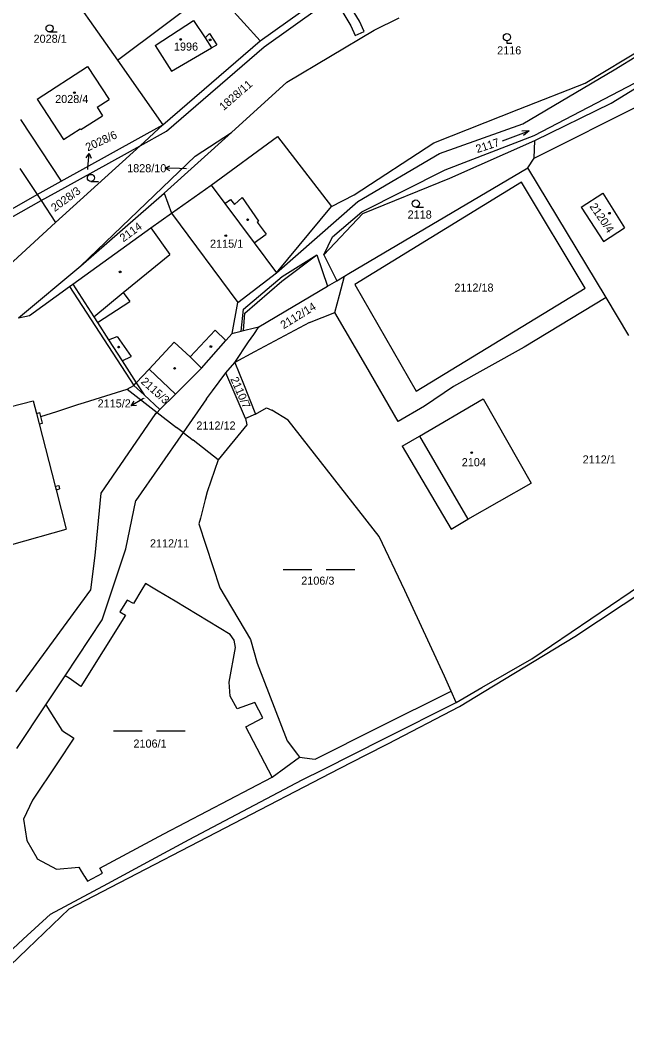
# Model space of a CAD drawing. Extents: x -785744 to -782822, y -1067550 to -1063910.
# Drawn here: x -783123.9 to -782996.8, y -1064824.1 to -1064610.3 of the extents above; entities that cross this region are included whole.
import ezdxf

# ---------------------------------------------------------------- set-up
doc = ezdxf.new("R2010")
doc.units = 0
for name, color, linetype in [('Hranice kat_území', 7, 'Continuous'), ('Hranice parcel', 7, 'Continuous'), ('Parcelní čísla', 7, 'Continuous'), ('Pop_ČP_popisy', 7, 'Continuous'), ('Vnitřní kresba', 7, 'Continuous'), ('Věcná břemena k části', 7, 'Continuous'), ('Značky budov', 7, 'Continuous'), ('Značky kultur', 7, 'Continuous')]:
    doc.layers.add(name, color=color, linetype=linetype)

msp = doc.modelspace()

# ---------------------------------------------------------------- linework, layer by layer
at = {"layer": 'Hranice kat_území'}
msp.add_lwpolyline([(-783142.24, -1064824.06), (-783122.42, -1064805.03), (-783113.65, -1064796.61), (-783104.96, -1064792.1), (-783056.99, -1064767.19), (-783051.4, -1064764.31), (-783046.91, -1064762), (-783031.85, -1064754.23), (-783026.68, -1064751.08), (-783007.7, -1064739.52), (-782972.29, -1064716.08), (-782958.6, -1064706.39), (-782953.56, -1064702.82), (-782909.93, -1064674.36), (-782918.46, -1064666.13), (-782944.87, -1064641.6), (-782969.86, -1064620.38), (-782972.14, -1064617.04), (-782972.85, -1064615.72), (-782973.71, -1064614.12), (-782974.81, -1064612.08), (-782976.46, -1064609.03)], dxfattribs=at)
at = {"layer": 'Hranice parcel'}
for p, q in [((-783001.14, -1064668.46), (-783017.56, -1064641.23)), ((-783055.95, -1064663.96), (-783055.02, -1064663.41)), ((-783057.6, -1064664.93), (-783055.95, -1064663.96)), ((-783057.02, -1064667.94), (-783055.95, -1064663.96)), ((-783057.99, -1064671.55), (-783057.02, -1064667.94)), ((-783001.14, -1064668.46), (-783018.3, -1064678.84)), ((-782996.36, -1064676.39), (-783001.14, -1064668.46)), ((-783063.3, -1064673.69), (-783057.99, -1064671.55)), ((-783051.48, -1064682.71), (-783057.99, -1064671.55)), ((-783063.3, -1064673.69), (-783074.82, -1064679.84)), ((-783074.82, -1064679.84), (-783078.98, -1064682.06)), ((-783018.3, -1064678.84), (-783033.12, -1064687.12)), ((-783044.74, -1064694.41), (-783051.48, -1064682.71)), ((-783076.71, -1064693.79), (-783080.81, -1064684.25)), ((-783101.55, -1064687.66), (-783100.12, -1064686.85)), ((-783033.12, -1064687.12), (-783039.19, -1064691.25)), ((-783110.44, -1064690.42), (-783101.55, -1064687.66)), ((-783101.55, -1064687.66), (-783095.26, -1064692.52)), ((-783116.23, -1064692.37), (-783111.88, -1064690.87)), ((-783111.88, -1064690.87), (-783110.44, -1064690.42)), ((-783084.86, -1064689.66), (-783089.8, -1064696.74)), ((-783039.19, -1064691.25), (-783044.74, -1064694.41)), ((-783119.63, -1064693.42), (-783119.85, -1064692.56)), ((-783119.63, -1064693.42), (-783116.23, -1064692.37)), ((-783119.28, -1064694.79), (-783119.63, -1064693.42)), ((-783095.48, -1064692.74), (-783095.26, -1064692.52)), ((-783095.26, -1064692.52), (-783094.68, -1064691.95)), ((-783074.6, -1064692.91), (-783076.71, -1064693.79)), ((-783067.79, -1064694.16), (-783071.18, -1064692.09)), ((-783076.43, -1064695.13), (-783082.42, -1064702.45)), ((-783076.71, -1064693.79), (-783076.43, -1064695.13)), ((-783048.68, -1064718.53), (-783067.79, -1064694.16)), ((-783089.8, -1064696.74), (-783099.73, -1064710.98)), ((-783089.8, -1064696.74), (-783087.69, -1064698.38)), ((-783082.42, -1064702.45), (-783087.69, -1064698.38)), ((-783082.42, -1064702.45), (-783084.72, -1064709.18)), ((-783085.14, -1064710.81), (-783086.16, -1064714.72)), ((-783084.72, -1064709.18), (-783085.14, -1064710.81)), ((-783086.16, -1064714.72), (-783086.46, -1064715.9)), ((-783016.69, -1064744.2), (-782973.16, -1064714.58)), ((-783086.46, -1064715.9), (-783082.07, -1064729.32)), ((-783043.31, -1064729.87), (-783048.68, -1064718.53)), ((-783098.44, -1064729.68), (-783100.21, -1064732.63)), ((-783097.69, -1064728.43), (-783098.44, -1064729.68)), ((-783096.1, -1064729.37), (-783097.69, -1064728.43)), ((-783094.99, -1064730.02), (-783096.1, -1064729.37)), ((-783091.45, -1064732.1), (-783094.99, -1064730.02)), ((-783082.07, -1064729.32), (-783075.65, -1064740.15)), ((-783035.02, -1064747.87), (-783043.31, -1064729.87)), ((-783101.53, -1064731.88), (-783103.06, -1064734.37)), ((-783100.21, -1064732.63), (-783101.53, -1064731.88)), ((-783079.96, -1064739.08), (-783091.45, -1064732.1)), ((-783103.06, -1064734.37), (-783101.86, -1064735.08)), ((-783114.53, -1064747.75), (-783106.74, -1064736.02)), ((-783101.86, -1064735.08), (-783111.22, -1064749.98)), ((-783079.08, -1064740.27), (-783079.96, -1064739.08)), ((-783078.84, -1064741.8), (-783079.08, -1064740.27)), ((-783075.65, -1064740.15), (-783074.24, -1064745.14)), ((-783080.12, -1064749.11), (-783078.84, -1064741.8)), ((-783027.14, -1064750.2), (-783016.69, -1064744.2)), ((-783074.24, -1064745.14), (-783068.01, -1064761.42)), ((-783118.59, -1064753.86), (-783114.53, -1064747.75)), ((-783113.67, -1064748.28), (-783114.53, -1064747.75)), ((-783111.22, -1064749.98), (-783113.67, -1064748.28)), ((-783079.93, -1064752.02), (-783080.12, -1064749.11)), ((-783033.63, -1064750.98), (-783035.02, -1064747.87)), ((-783048.89, -1064758.64), (-783033.63, -1064750.98)), ((-783032.58, -1064753.33), (-783033.63, -1064750.98)), ((-783032.58, -1064753.33), (-783027.14, -1064750.2)), ((-783078.47, -1064754.72), (-783079.93, -1064752.02)), ((-783074.75, -1064753.38), (-783078.47, -1064754.72)), ((-783073.07, -1064756.56), (-783074.75, -1064753.38)), ((-783047.56, -1064760.89), (-783032.58, -1064753.33)), ((-783124.67, -1064763.02), (-783118.59, -1064753.86)), ((-783118.59, -1064753.86), (-783115.24, -1064759.14)), ((-783076.67, -1064758.47), (-783073.07, -1064756.56)), ((-783115.24, -1064759.14), (-783114.63, -1064759.55)), ((-783114.63, -1064759.55), (-783113.41, -1064760.37)), ((-783071.88, -1064767.55), (-783076.67, -1064758.47)), ((-783062.12, -1064765.28), (-783048.89, -1064758.64)), ((-783112.68, -1064760.86), (-783116.1, -1064765.99)), ((-783113.41, -1064760.37), (-783112.68, -1064760.86)), ((-783068.01, -1064761.42), (-783065.81, -1064764.28)), ((-783060.42, -1064767.38), (-783047.56, -1064760.89)), ((-783065.81, -1064764.28), (-783065.38, -1064764.83)), ((-783116.1, -1064765.99), (-783121.35, -1064773.87)), ((-783071.12, -1064768.99), (-783065.38, -1064764.83)), ((-783065.38, -1064764.83), (-783062.72, -1064765.2)), ((-783062.72, -1064765.2), (-783062.12, -1064765.28)), ((-783071.12, -1064768.99), (-783071.88, -1064767.55)), ((-783064.82, -1064769.6), (-783060.42, -1064767.38)), ((-783093.82, -1064780.93), (-783071.12, -1064768.99)), ((-783088.53, -1064782.06), (-783064.82, -1064769.6)), ((-783121.35, -1064773.87), (-783123.25, -1064777.81)), ((-783123.25, -1064777.81), (-783122.58, -1064782.28)), ((-783107.24, -1064788.1), (-783093.82, -1064780.93)), ((-783122.58, -1064782.28), (-783120.47, -1064785.95)), ((-783096.43, -1064786.35), (-783088.53, -1064782.06)), ((-783120.47, -1064785.95), (-783120.35, -1064786.16)), ((-783120.35, -1064786.16), (-783116.34, -1064788.32)), ((-783105.59, -1064791.31), (-783096.43, -1064786.35)), ((-783116.34, -1064788.32), (-783111.67, -1064787.92)), ((-783111.67, -1064787.92), (-783111.16, -1064788.73)), ((-783111.16, -1064788.73), (-783110.47, -1064789.84)), ((-783110.47, -1064789.84), (-783110.39, -1064789.95)), ((-783110.39, -1064789.95), (-783109.8, -1064790.81)), ((-783109.8, -1064790.81), (-783106.69, -1064789.18)), ((-783107.15, -1064788.27), (-783107.24, -1064788.1)), ((-783106.69, -1064789.18), (-783107.15, -1064788.27)), ((-783108.58, -1064792.91), (-783105.59, -1064791.31)), ((-783117.57, -1064797.73), (-783108.58, -1064792.91)), ((-783123.32, -1064803.02), (-783117.57, -1064797.73)), ((-783131.16, -1064810.23), (-783123.32, -1064803.02))]:
    msp.add_line(p, q, dxfattribs=at)
for points in [[(-783116.49, -1064600.25), (-783103.53, -1064618.67)], [(-783103.53, -1064618.67), (-783083.58, -1064603.66)], [(-783080.5, -1064607.06), (-783073.66, -1064614.61)], [(-783073.66, -1064614.61), (-783062.04, -1064606.32)], [(-783072.78, -1064615.84), (-783061.16, -1064607.55)], [(-783049.76, -1064612.35), (-783044.48, -1064609.81)], [(-783068.03, -1064623.28), (-783049.76, -1064612.35)], [(-783094.01, -1064632.23), (-783073.66, -1064614.61)], [(-783093.28, -1064633.55), (-783072.78, -1064615.84)], [(-783005.48, -1064623.46), (-782993.01, -1064615.96)], [(-783103.53, -1064618.67), (-783094.01, -1064632.23)], [(-783120.37, -1064626.83), (-783109.81, -1064619.96)], [(-783109.81, -1064619.96), (-783105.31, -1064626.88)], [(-783000.07, -1064627.66), (-782991.51, -1064622.43)], [(-783079.64, -1064633.8), (-783068.03, -1064623.28)], [(-783019.4, -1064628.95), (-783005.48, -1064623.46)], [(-783120.37, -1064626.83), (-783114.89, -1064635.26)], [(-783107.83, -1064628.52), (-783105.31, -1064626.88)], [(-783107.83, -1064628.52), (-783106.69, -1064630.32)], [(-783037.26, -1064635.96), (-783019.4, -1064628.95)], [(-783016.2, -1064639.24), (-782993.09, -1064627.59)], [(-783016.06, -1064635.48), (-783000.07, -1064627.66)], [(-783123.9, -1064631.09), (-783115.33, -1064644.01)], [(-783111.26, -1064633.17), (-783106.69, -1064630.32)], [(-783115.33, -1064644.01), (-783094.01, -1064632.23)], [(-783114.89, -1064635.26), (-783111.34, -1064633.04)], [(-783111.34, -1064633.04), (-783111.26, -1064633.17)], [(-783098.81, -1064636.6), (-783094.01, -1064632.23)], [(-783098.81, -1064636.6), (-783093.28, -1064633.55)], [(-783093.74, -1064646.58), (-783079.64, -1064633.8)], [(-783087.23, -1064638.82), (-783079.64, -1064633.8)], [(-783083.9, -1064644.86), (-783070, -1064634.68)], [(-783070, -1064634.68), (-783058.66, -1064649.37)], [(-783053.91, -1064646.88), (-783037.26, -1064635.96)], [(-783033.87, -1064643.39), (-783016.06, -1064635.48)], [(-783016.2, -1064639.24), (-783016.06, -1064635.48)], [(-783116.53, -1064652.73), (-783098.81, -1064636.6)], [(-783114.6, -1064645.33), (-783098.81, -1064636.6)], [(-783111.26, -1064661.76), (-783087.23, -1064638.82)], [(-783017.56, -1064641.23), (-783016.2, -1064639.24)], [(-783123.99, -1064641.37), (-783120.39, -1064646.86)], [(-783055.02, -1064663.41), (-783017.56, -1064641.23)], [(-783120.39, -1064646.86), (-783115.33, -1064644.01)], [(-783052.09, -1064650.84), (-783033.87, -1064643.39)], [(-783119.56, -1064648.12), (-783114.6, -1064645.33)], [(-783111.26, -1064661.76), (-783093.74, -1064646.58)], [(-783093.74, -1064646.58), (-783092.22, -1064650.71)], [(-783092.22, -1064650.71), (-783083.9, -1064644.86)], [(-783006.32, -1064649.47), (-783001.8, -1064646.56)], [(-783001.8, -1064646.56), (-782997.29, -1064653.85)], [(-783133.4, -1064654.21), (-783120.39, -1064646.86)], [(-783132.65, -1064655.51), (-783119.56, -1064648.12)], [(-783120.39, -1064646.86), (-783119.56, -1064648.12)], [(-783119.56, -1064648.12), (-783116.53, -1064652.73)], [(-783058.66, -1064649.37), (-783053.91, -1064646.88)], [(-783096.53, -1064653.85), (-783092.22, -1064650.71)], [(-783070.23, -1064663.28), (-783058.66, -1064649.37)], [(-783060.32, -1064659.46), (-783052.09, -1064650.84)], [(-783006.32, -1064649.47), (-783001.69, -1064656.67)], [(-783129, -1064664.07), (-783116.53, -1064652.73)], [(-783112.92, -1064665.66), (-783096.53, -1064653.85)], [(-783001.69, -1064656.67), (-782997.29, -1064653.85)], [(-783060.32, -1064659.46), (-783057.6, -1064664.93)], [(-783124.31, -1064672.71), (-783111.26, -1064661.76)], [(-783078.31, -1064669.45), (-783070.23, -1064663.28)], [(-783113.57, -1064666.13), (-783112.92, -1064665.66)], [(-783059.54, -1064666.08), (-783057.6, -1064664.93)], [(-783121.98, -1064672.18), (-783113.57, -1064666.13)], [(-783113.57, -1064666.13), (-783100.12, -1064686.85)], [(-783073.89, -1064674.57), (-783059.54, -1064666.08)], [(-783079.52, -1064675.98), (-783078.31, -1064669.45)], [(-783124.31, -1064672.71), (-783121.98, -1064672.18)], [(-783080.84, -1064677.48), (-783079.52, -1064675.98)], [(-783079.52, -1064675.98), (-783079.02, -1064675.85)], [(-783079.02, -1064675.85), (-783077.63, -1064675.51)], [(-783077.63, -1064675.51), (-783077.12, -1064675.38)], [(-783077.12, -1064675.38), (-783074.83, -1064674.8)], [(-783076.05, -1064677.75), (-783074.99, -1064676.19)], [(-783074.99, -1064676.19), (-783073.89, -1064674.57)], [(-783074.83, -1064674.8), (-783073.89, -1064674.57)], [(-783085.91, -1064683.23), (-783080.84, -1064677.48)], [(-783078.98, -1064682.06), (-783076.05, -1064677.75)], [(-783080.81, -1064684.25), (-783078.98, -1064682.06)], [(-783078.98, -1064682.06), (-783077.16, -1064686.56)], [(-783099.61, -1064686.31), (-783096.94, -1064683.46)], [(-783096.94, -1064683.46), (-783091.38, -1064688.67)], [(-783091.38, -1064688.67), (-783085.91, -1064683.23)], [(-783083.61, -1064687.99), (-783080.81, -1064684.25)], [(-783100.12, -1064686.85), (-783099.61, -1064686.31)], [(-783100.12, -1064686.85), (-783097.97, -1064688.87)], [(-783077.16, -1064686.56), (-783074.6, -1064692.91)], [(-783097.97, -1064688.87), (-783094.68, -1064691.95)], [(-783094.68, -1064691.95), (-783091.38, -1064688.67)], [(-783084.86, -1064689.66), (-783083.61, -1064687.99)], [(-783159.89, -1064700.06), (-783121.21, -1064690.1)], [(-783121.21, -1064690.1), (-783120.54, -1064692.73)], [(-783074.6, -1064692.91), (-783072.29, -1064691.57)], [(-783072.29, -1064691.57), (-783071.18, -1064692.09)], [(-783040.27, -1064697.49), (-783026.9, -1064689.71)], [(-783026.9, -1064689.71), (-783016.82, -1064707.34)], [(-783120.54, -1064692.73), (-783119.85, -1064692.56)], [(-783106.95, -1064709.49), (-783095.48, -1064692.74)], [(-783119.98, -1064694.91), (-783119.28, -1064694.79)], [(-783119.98, -1064694.91), (-783116.61, -1064707.99)], [(-783043.89, -1064699.6), (-783040.27, -1064697.49)], [(-783043.89, -1064699.6), (-783033.63, -1064716.99)], [(-783116.61, -1064707.99), (-783115.86, -1064707.86)], [(-783116.41, -1064708.77), (-783115.68, -1064708.58)], [(-783115.86, -1064707.86), (-783115.68, -1064708.58)], [(-783030.08, -1064714.95), (-783016.82, -1064707.34)], [(-783116.41, -1064708.77), (-783114.28, -1064717)], [(-783108.19, -1064722.57), (-783106.95, -1064709.49)], [(-783101.82, -1064721.12), (-783099.73, -1064710.98)], [(-783033.63, -1064716.99), (-783030.08, -1064714.95)], [(-783125.72, -1064720.2), (-783114.28, -1064717)], [(-783106.74, -1064736.02), (-783101.82, -1064721.12)], [(-783109.15, -1064729.71), (-783108.19, -1064722.57)], [(-783124.81, -1064751.16), (-783109.15, -1064729.71)]]:
    msp.add_lwpolyline(points, dxfattribs=at)
at = {"layer": 'Pop_ČP_popisy'}
for p, q in [((-783109.75, -1064641.19), (-783109.49, -1064638.2)), ((-783090.55, -1064641.39), (-783093.55, -1064641.32)), ((-783098.07, -1064689.62), (-783100.67, -1064691.12))]:
    msp.add_line(p, q, dxfattribs=at)
for points in [[(-783110.08, -1064639.15), (-783109.49, -1064638.2), (-783109.08, -1064639.24)], [(-783109.78, -1064641.56), (-783109.75, -1064641.19)], [(-783092.56, -1064641.85), (-783093.55, -1064641.32), (-783092.54, -1064640.85)], [(-783089.08, -1064641.42), (-783090.55, -1064641.39)], [(-783099.55, -1064691.05), (-783100.67, -1064691.12), (-783100.05, -1064690.19)]]:
    msp.add_lwpolyline(points, dxfattribs=at)
at = {"layer": 'Vnitřní kresba'}
for p, q in [((-783018.84, -1064644.27), (-783053.82, -1064665.69)), ((-783005.51, -1064666.49), (-783018.84, -1064644.27)), ((-783053.82, -1064665.69), (-783040.91, -1064688.06)), ((-783040.91, -1064688.06), (-783005.51, -1064666.49)), ((-783095.26, -1064692.52), (-783091.16, -1064695.69)), ((-783089.8, -1064696.74), (-783091.16, -1064695.69))]:
    msp.add_line(p, q, dxfattribs=at)
for points in [[(-783095.67, -1064615.59), (-783087.6, -1064610.32)], [(-783087.6, -1064610.32), (-783085.16, -1064613.99)], [(-783085.16, -1064613.99), (-783084.26, -1064613.07)], [(-783085.16, -1064613.99), (-783083.81, -1064616.04)], [(-783084.26, -1064613.07), (-783082.74, -1064615.42)], [(-783095.67, -1064615.59), (-783092.19, -1064620.94)], [(-783092.19, -1064620.94), (-783083.81, -1064616.04)], [(-783083.81, -1064616.04), (-783082.74, -1064615.42)], [(-782999.43, -1064620.68), (-782994.22, -1064617.47)], [(-783018.57, -1064632.01), (-782999.43, -1064620.68)], [(-783016.2, -1064634.48), (-782993.44, -1064622.6)], [(-783036.07, -1064638.23), (-783018.57, -1064632.01)], [(-783034.86, -1064641.63), (-783016.2, -1064634.48)], [(-783053.19, -1064648.27), (-783036.07, -1064638.23)], [(-783052.35, -1064650.43), (-783034.86, -1064641.63)], [(-783083.9, -1064644.86), (-783081.02, -1064648.73)], [(-783081.02, -1064648.73), (-783079.83, -1064647.85)], [(-783081.02, -1064648.73), (-783074.89, -1064656.99)], [(-783079.83, -1064647.85), (-783079.01, -1064648.96)], [(-783079.01, -1064648.96), (-783077.39, -1064647.49)], [(-783077.39, -1064647.49), (-783073.98, -1064652.39)], [(-783070.23, -1064663.28), (-783053.19, -1064648.27)], [(-783092.22, -1064650.71), (-783078.31, -1064669.45)], [(-783058.5, -1064655.69), (-783052.35, -1064650.43)], [(-783074.29, -1064652.62), (-783073.98, -1064652.39)], [(-783074.29, -1064652.62), (-783072.41, -1064655.15)], [(-783096.53, -1064653.85), (-783092.58, -1064659.41)], [(-783074.89, -1064656.99), (-783072.41, -1064655.15)], [(-783074.89, -1064656.99), (-783070.23, -1064663.28)], [(-783060.32, -1064659.46), (-783058.5, -1064655.69)], [(-783102.38, -1064667.35), (-783092.58, -1064659.41)], [(-783069.12, -1064665.01), (-783061.78, -1064659.45)], [(-783069.02, -1064664.05), (-783061.78, -1064659.45)], [(-783061.78, -1064659.45), (-783059.54, -1064666.08)], [(-783112.92, -1064665.66), (-783108.52, -1064672.48)], [(-783077.15, -1064670.87), (-783069.02, -1064664.05)], [(-783076.83, -1064671.68), (-783069.12, -1064665.01)], [(-783108.52, -1064672.48), (-783102.38, -1064667.35)], [(-783102.38, -1064667.35), (-783100.95, -1064669.24)], [(-783107.75, -1064673.67), (-783100.95, -1064669.24)], [(-783077.63, -1064675.51), (-783077.15, -1064670.87)], [(-783077.12, -1064675.38), (-783076.83, -1064671.68)], [(-783108.52, -1064672.48), (-783107.75, -1064673.67)], [(-783107.75, -1064673.67), (-783105.4, -1064677.32)], [(-783105.4, -1064677.32), (-783103.61, -1064676.6)], [(-783103.61, -1064676.6), (-783100.67, -1064680.79)], [(-783088.33, -1064680.88), (-783083.05, -1064675.29)], [(-783083.05, -1064675.29), (-783080.84, -1064677.48)], [(-783105.4, -1064677.32), (-783102.56, -1064681.74)], [(-783096.94, -1064683.46), (-783091.66, -1064677.82)], [(-783091.66, -1064677.82), (-783088.33, -1064680.88)], [(-783102.56, -1064681.74), (-783100.67, -1064680.79)], [(-783088.33, -1064680.88), (-783085.91, -1064683.23)], [(-783102.56, -1064681.74), (-783099.61, -1064686.31)], [(-783099.61, -1064686.31), (-783097.97, -1064688.87)], [(-783120.54, -1064692.73), (-783119.98, -1064694.91)], [(-783040.27, -1064697.49), (-783030.08, -1064714.95)], [(-783116.61, -1064707.99), (-783116.41, -1064708.77)]]:
    msp.add_lwpolyline(points, dxfattribs=at)
at = {"layer": 'Věcná břemena k části'}
msp.add_lwpolyline([(-783055.96, -1064605.21), (-783057.81, -1064606.05), (-783057.16, -1064607.26), (-783054.62, -1064611.44), (-783053.71, -1064613.49), (-783051.85, -1064612.65), (-783052.82, -1064610.5), (-783055.4, -1064606.26), (-783055.96, -1064605.21)], dxfattribs=at)
at = {"layer": 'Značky budov'}
for centre in [(-783090.3, -1064614.31), (-783084.12, -1064614.41), (-783112.57, -1064625.46), (-783000.42, -1064650.75), (-783076.26, -1064652.14), (-783080.84, -1064655.46), (-783103, -1064663.05), (-783103.3, -1064678.84), (-783083.97, -1064678.72), (-783091.56, -1064683.3), (-783029.29, -1064700.96)]:
    msp.add_circle(centre, 0.175, dxfattribs=at)
at = {"layer": 'Značky kultur'}
for p, q in [((-783117.78, -1064612.74), (-783116.18, -1064612.74)), ((-783109.11, -1064644.1), (-783107.51, -1064644.1)), ((-783041.02, -1064649.48), (-783039.42, -1064649.48)), ((-783068.8, -1064725.44), (-783062.8, -1064725.44)), ((-783059.8, -1064725.44), (-783053.8, -1064725.44)), ((-783104.39, -1064759.32), (-783098.39, -1064759.32)), ((-783095.39, -1064759.32), (-783089.39, -1064759.32))]:
    msp.add_line(p, q, dxfattribs=at)
for points in [[(-783021.91, -1064614.59), (-783021.91, -1064615.09), (-783020.91, -1064615.09)], [(-783022.87, -1064635.55), (-783017.23, -1064633.51), (-783018.81, -1064633.55)], [(-783017.23, -1064633.51), (-783018.47, -1064634.49)]]:
    msp.add_lwpolyline(points, dxfattribs=at)
for centre in [(-783117.78, -1064611.99), (-783021.91, -1064613.84), (-783109.11, -1064643.35), (-783041.02, -1064648.73)]:
    msp.add_circle(centre, 0.75, dxfattribs=at)

# ---------------------------------------------------------------- texts
at = {"layer": 'Parcelní čísla'}
for s, height, p in [('2028/1', 1.7, (-783121.14, -1064615.01)), ('1996', 1.7, (-783091.71, -1064616.66)), ('2116', 1.7, (-783023.96, -1064617.45)), ('2028/4', 1.7, (-783116.61, -1064627.65)), ('2028/6', 0.1, (-783109.78, -1064641.56)), ('1828/10', 0.1, (-783089.08, -1064641.42)), ('2118', 1.7, (-783042.73, -1064651.88)), ('2115/1', 1.7, (-783084.15, -1064657.99)), ('2112/18', 1.7, (-783032.94, -1064667.2)), ('2115/2', 0.1, (-783098.07, -1064689.62)), ('2112/12', 1.7, (-783087.01, -1064696.13)), ('2104', 1.7, (-783031.38, -1064703.82)), ('2112/1', 1.7, (-783006.04, -1064703.24)), ('2112/11', 1.7, (-783096.74, -1064720.84)), ('2106/3', 1.7, (-783065.03, -1064728.66)), ('2106/1', 1.7, (-783100.2, -1064762.83))]:
    msp.add_text(s, height=height, dxfattribs=at).set_placement(p)
for s, rotation, p in [('1828/11', 41.1281, (-783081.3, -1064629.34)), ('2117', 17.8942, (-783028.13, -1064638.15)), ('2028/3', 36.1932, (-783116.71, -1064650.53)), ('2120/4', 304.422, (-783004.67, -1064649.34)), ('2114', 36.1828, (-783102.31, -1064656.88)), ('2112/14', 31.7695, (-783068.73, -1064675.11)), ('2110/7', 293.4, (-783079.91, -1064685.51)), ('2115/3', 318.1162, (-783098.78, -1064686.26))]:
    msp.add_text(s, height=1.7, rotation=rotation, dxfattribs=at).set_placement(p)
at = {"layer": 'Pop_ČP_popisy'}
msp.add_text('2028/6', height=1.7, rotation=24.5277, dxfattribs=at).set_placement((-783109.78, -1064637.81))
for s, p in [('1828/10', (-783101.52, -1064642.17)), ('2115/2', (-783107.71, -1064691.49))]:
    msp.add_text(s, height=1.7, dxfattribs=at).set_placement(p)

doc.saveas('drawing.dxf')
